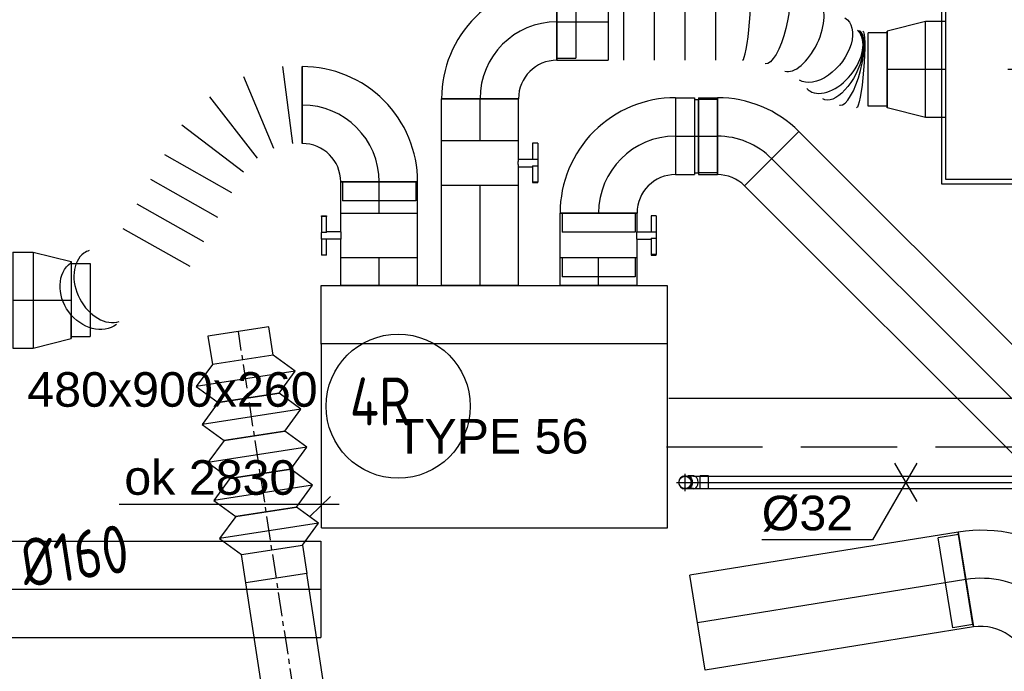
# Model space of a CAD drawing. Extents: x -156717 to 425753, y -51191 to 363295.
# Tile 419 of 502: x 217400 to 219960, y 119729 to 121425. Entities that reach past the tile are written whole.
import ezdxf
from ezdxf.enums import TextEntityAlignment as Align
from ezdxf.lldxf.tags import DXFTag

# ---------------------------------------------------------------- set-up
doc = ezdxf.new("R2010")
doc.units = 0
doc.header["$LTSCALE"] = 50
for name, pattern in [('2322140', [45, 40, -5]), ('2322203', [45, 5, -2, 5, -2, 5, -2, 5, -2, 5, -2, 5, -5]), ('CENTER', [2, 1.25, -0.25, 0.25, -0.25]), ('STREEPJES', [0.1, 0.05, -0.05])]:
    doc.linetypes.add(name, pattern=pattern)
doc.layers.get('0').update_dxf_attribs({"linetype": 'CONTINUOUS'})
for name, color, linetype in [('57---0--VENTINST', 4, 'CONTINUOUS'), ('57LB', 4, 'CONTINUOUS'), ('AIRCO', 3, 'CONTINUOUS'), ('WL524---_D', 153, 'CONTINUOUS'), ('WL524---_HARTLIJN', 8, 'CONTINUOUS'), ('WL5448--', 4, 'CONTINUOUS'), ('WL570---_RETOUR_RST', 2, 'CONTINUOUS'), ('WL570---_TOEVOER', 3, 'CONTINUOUS'), ('WL570---_TOEVOER_HL', 8, 'CONTINUOUS'), ('WL570---_TOEVOER_RST', 2, 'CONTINUOUS'), ('WL570---_TOEVOER_RST_HL', 1, 'CONTINUOUS'), ('WL5911--_D', 2, 'CONTINUOUS'), ('WM524---', 1, 'CONTINUOUS'), ('WM570---_TOEVOER_PR', 1, 'CONTINUOUS'), ('WM570---_TOEVOER_RST_PR', 1, 'CONTINUOUS')]:
    doc.layers.add(name, color=color, linetype=linetype)
doc.styles.add('BURO-018', font='ARIAL.TTF', dxfattribs={"height": 63})
doc.styles.add('BURO-025', font='ARIAL.TTF', dxfattribs={"height": 125})
doc.styles.add('ISO25', font='ISO', dxfattribs={"width": 0.9})
tags = doc.linetypes.add('CENTER2', pattern=[28.575000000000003, 19.05, -3.175, 3.175, -3.175]).pattern_tags.tags
tags[10:11] = [DXFTag(74, 4), DXFTag(75, 0), DXFTag(340, '0'), DXFTag(46, 1.0), DXFTag(50, 0.0), DXFTag(44, 0.0), DXFTag(45, 0.0)]
tags[8:9] = [DXFTag(74, 4), DXFTag(75, 0), DXFTag(340, '0'), DXFTag(46, 1.0), DXFTag(50, 0.0), DXFTag(44, 0.0), DXFTag(45, 0.0)]
tags[6:7] = [DXFTag(74, 4), DXFTag(75, 0), DXFTag(340, '0'), DXFTag(46, 1.0), DXFTag(50, 0.0), DXFTag(44, 0.0), DXFTag(45, 0.0)]
tags[4:5] = [DXFTag(74, 4), DXFTag(75, 0), DXFTag(340, '0'), DXFTag(46, 1.0), DXFTag(50, 0.0), DXFTag(44, 0.0), DXFTag(45, 0.0)]

# ---------------------------------------------------------------- blocks, each defined once
blk = doc.blocks.new('*U2327')
at = {"color": 2, "ltscale": 10}
for p, q in [((240, 449.9999999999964, -250), (-240, 449.9999999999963, -250)), ((-240, -450.0000000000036, -250), (-240.0000000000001, 449.9999999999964, -250)), ((240, -450.0000000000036, -250), (239.9999999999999, 449.9999999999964, -250)), ((240, -450.0000000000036, -250), (-240, -450.0000000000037, -250))]:
    blk.add_line(p, q, dxfattribs=at)
at = {"layer": 'WL5911--_D', "color": 2, "style": 'BURO-025'}
blk.add_attdef('POSNR', text='', height=125, dxfattribs=at).set_placement((0, 0), align=Align.MIDDLE)
blk = doc.blocks.new('*U2469')
at = {"color": 0, "ltscale": 10}
for p, q in [((-118.7500000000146, 250, -2700), (-118.7500000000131, 302.999999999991, -2700)), ((-118.75, 302.9999999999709, -2700), (118.7499999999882, 302.9999999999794, -2700)), ((118.7499999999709, 250.0000000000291, -2700), (118.7499999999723, 303.0000000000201, -2700)), ((-125, 250.0000000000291, -2700), (124.9999999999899, 249.999999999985, -2700)), ((-118.7500000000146, 250, -2700), (118.7499999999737, 250.0000000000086, -2700)), ((-249.9999999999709, -125, -2700), (-250.0000000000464, 124.9999999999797, -2700))]:
    blk.add_line(p, q, dxfattribs=at)
for centre, radius, start, end in [((-250.0000000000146, 250.0000000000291, -2700), 125.0000000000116, 269.9999999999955, 359.9999999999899), ((-250.0000000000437, 250.0000000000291, -2700), 375.0000000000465, 270.0000000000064, 359.9999999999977)]:
    blk.add_arc(centre, radius, start, end, dxfattribs=at)
at = {"layer": 'WL570---_TOEVOER_HL', "linetype": 'CENTER2'}
blk.add_arc((-250.0000000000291, 250, -2700), 249.9999999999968, 269.9999999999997, 3.037570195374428e-12, dxfattribs=at)
at = {"layer": 'WM570---_TOEVOER_PR', "color": 1, "style": 'BURO-018'}
blk.add_attdef('POSNR', text='', height=90, dxfattribs=at).set_placement((0, 0), align=Align.MIDDLE)
blk = doc.blocks.new('*U2470')
at = {"color": 0, "ltscale": 10}
for p, q in [((0, 125, -2700), (706.0742170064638, 125.0000000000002, -2700)), ((2.91038304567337e-11, -125, -2700), (1.506644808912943e-11, 124.9999999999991, -2700)), ((706.0742170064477, 124.9999999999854, -2700), (706.0742170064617, -125.0000000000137, -2700)), ((2.91038304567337e-11, -125, -2700), (706.0742170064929, -124.9999999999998, -2700))]:
    blk.add_line(p, q, dxfattribs=at)
at = {"layer": 'WL570---_TOEVOER_HL', "linetype": 'CENTER2'}
blk.add_line((0, -1.455191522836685e-11, -2700), (706.0742170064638, -1.437553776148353e-11, -2700), dxfattribs=at)
at = {"layer": 'WM570---_TOEVOER_PR', "color": 1, "style": 'BURO-018'}
blk.add_attdef('POSNR', text='', height=90, dxfattribs=at).set_placement((0, 0), align=Align.MIDDLE)
blk = doc.blocks.new('*U2483')
at = {"color": 0, "ltscale": 10}
for p, q in [((0, 125, -2850), (2803.921204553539, 125, -2850)), ((2803.921204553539, 125, -2850), (2803.921204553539, -125, -2850)), ((0, -125, -2850), (2803.921204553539, -125, -2850))]:
    blk.add_line(p, q, dxfattribs=at)
at = {"layer": 'WL570---_TOEVOER_HL', "linetype": 'CENTER2'}
blk.add_line((0, 0, -2850), (2803.921204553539, 0, -2850), dxfattribs=at)
at = {"layer": 'WM570---_TOEVOER_PR', "color": 1, "style": 'BURO-018'}
blk.add_attdef('POSNR', text='', height=90, dxfattribs=at).set_placement((0, 0), align=Align.MIDDLE)
blk = doc.blocks.new('*U2484')
at = {"color": 0, "ltscale": 10}
for p, q in [((0, 100, -2960), (71.7556938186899, 99.99999999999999, -2960)), ((0, -100, -2960), (3.673940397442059e-14, 100, -2960)), ((0, -100, -2960), (71.7556938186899, -100, -2960))]:
    blk.add_line(p, q, dxfattribs=at)
at = {"layer": 'WL570---_TOEVOER_HL', "linetype": 'CENTER2'}
blk.add_line((0, 0, -2960), (71.7556938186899, -1.318130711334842e-14, -2960), dxfattribs=at)
at = {"layer": 'WM570---_TOEVOER_PR', "color": 1, "style": 'BURO-018'}
blk.add_attdef('POSNR', text='', height=90, dxfattribs=at).set_placement((0, 0), align=Align.MIDDLE)
blk = doc.blocks.new('*U2485')
at = {"color": 2, "ltscale": 10}
for p, q in [((-9.69999999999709, 150.0000000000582, -2960), (-51.23601183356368, 150.0000000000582, -2960)), ((-51.23601183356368, 136.6666666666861, -2960), (-51.23601183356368, 150.0000000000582, -2960)), ((-51.23601183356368, 136.6666666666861, -2960), (-9.69999999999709, 136.6666666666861, -2960)), ((-9.69999999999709, 100, -2960), (-9.69999999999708, 150, -2960)), ((-9.69999999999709, 150, -2960), (7.442182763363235, 150, -2960)), ((7.442182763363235, 136.6666666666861, -2960), (7.442182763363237, 150, -2960)), ((49.56934516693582, 150.0000000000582, -2960), (7.442182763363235, 150.0000000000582, -2960)), ((7.442182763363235, 136.6666666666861, -2960), (49.56934516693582, 136.6666666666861, -2960)), ((9.69999999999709, 100, -2960), (9.699999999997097, 136.6666666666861, -2960)), ((49.56934516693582, 150.0000000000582, -2960), (51.23601183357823, 150.0000000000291, -2960)), ((49.56934516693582, 136.6666666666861, -2960), (49.56934516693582, 150.0000000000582, -2960)), ((51.23601183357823, 136.6666666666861, -2960), (49.56934516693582, 136.6666666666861, -2960)), ((51.23601183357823, 150.0000000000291, -2960), (51.23601183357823, 136.6666666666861, -2960)), ((-58.19999999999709, 100, -2960), (-9.69999999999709, 99.99999999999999, -2960)), ((-58.19999999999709, -100, -2960), (-58.19999999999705, 100, -2960)), ((9.69999999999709, 100, -2960), (58.19999999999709, 99.99999999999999, -2960)), ((58.19999999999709, 100, -2960), (58.19999999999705, -100, -2960)), ((-58.19999999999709, -100, -2960), (58.19999999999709, -100, -2960))]:
    blk.add_line(p, q, dxfattribs=at)
blk.add_spline([(9.650232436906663, 99.99518481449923, -2960), (9.50144043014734, 99.98093503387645, -2960), (9.25515078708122, 99.95783018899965, -2960), (8.913890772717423, 99.92681045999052, -2960), (8.481162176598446, 99.88913910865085, -2960), (7.961405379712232, 99.84635183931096, -2960), (7.359953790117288, 99.80019498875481, -2960), (6.682979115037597, 99.75255490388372, -2960), (5.93742803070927, 99.70538125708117, -2960), (5.130950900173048, 99.66060734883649, -2960), (4.271823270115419, 99.62007063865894, -2960), (3.368860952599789, 99.5854368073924, -2960), (2.431329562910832, 99.55813057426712, -2960), (1.468849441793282, 99.53927626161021, -2960), (0.4912969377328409, 99.52965072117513, -2960), (-0.4912969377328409, 99.52965072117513, -2960), (-1.468849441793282, 99.53927626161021, -2960), (-2.431329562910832, 99.55813057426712, -2960), (-3.368860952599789, 99.5854368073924, -2960), (-4.271823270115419, 99.62007063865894, -2960), (-5.130950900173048, 99.66060734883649, -2960), (-5.93742803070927, 99.70538125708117, -2960), (-6.682979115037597, 99.75255490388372, -2960), (-7.359953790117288, 99.80019498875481, -2960), (-7.961405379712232, 99.84635183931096, -2960), (-8.481162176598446, 99.88913910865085, -2960), (-8.913890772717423, 99.92681045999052, -2960), (-9.25515078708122, 99.95783018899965, -2960), (-9.50144043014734, 99.98093503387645, -2960), (-9.650232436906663, 99.99518481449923, -2960), (-9.69999999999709, 100, -2960)], degree=3, dxfattribs=at)
at = {"layer": 'WL570---_TOEVOER', "color": 1, "style": 'BURO-018'}
blk.add_attdef('I', text='', height=90, dxfattribs=at).set_placement((0, 0), align=Align.MIDDLE)
at = {"layer": 'WM570---_TOEVOER_PR', "color": 1, "style": 'BURO-018'}
blk.add_attdef('POSNR', text='', height=90, dxfattribs=at).set_placement((0, 0), align=Align.MIDDLE)
blk = doc.blocks.new('*U2486')
at = {"color": 0, "ltscale": 10}
for p, q in [((0, 100, -2960), (80.97040506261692, 99.99999999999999, -2960)), ((80.97040506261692, 100, -2960), (80.97040506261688, -100, -2960)), ((0, -100, -2960), (80.97040506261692, -100, -2960))]:
    blk.add_line(p, q, dxfattribs=at)
at = {"layer": 'WL570---_TOEVOER_HL', "linetype": 'CENTER2'}
blk.add_line((0, 0, -2960), (80.97040506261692, -1.487402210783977e-14, -2960), dxfattribs=at)
at = {"layer": 'WM570---_TOEVOER_PR', "color": 1, "style": 'BURO-018'}
blk.add_attdef('POSNR', text='', height=90, dxfattribs=at).set_placement((0, 0), align=Align.MIDDLE)
blk = doc.blocks.new('*U2489')
at = {"color": 0, "ltscale": 10}
for p, q in [((-200, -100, -2960), (-200, 100, -2960)), ((100, -200, -2960), (-100, -200, -2960)), ((-95, -200, -2960), (-95.00000000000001, -249.5, -2960)), ((95, -200, -2960), (-95, -200, -2960)), ((95, -200, -2960), (94.99999999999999, -249.5, -2960)), ((95, -249.5, -2960), (-95, -249.5, -2960))]:
    blk.add_line(p, q, dxfattribs=at)
for centre, radius, start, end in [((-199.9999999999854, -199.9999999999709, -2960), 299.9999999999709, 359.9999999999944, 90.00000000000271), ((-200.0000000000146, -200.0000000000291, -2960), 100.0000000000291, 1.670663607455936e-11, 89.9999999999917)]:
    blk.add_arc(centre, radius, start, end, dxfattribs=at)
at = {"layer": 'WL570---_TOEVOER_HL', "linetype": 'CENTER2'}
blk.add_arc((-200, -200, -2960), 200, 0, 90, dxfattribs=at)
at = {"layer": 'WM570---_TOEVOER_PR', "color": 1, "style": 'BURO-018'}
blk.add_attdef('POSNR', text='', height=90, dxfattribs=at).set_placement((0, 0), align=Align.MIDDLE)
blk = doc.blocks.new('*U2487')
at = {"color": 0, "ltscale": 10}
for p, q in [((0, 100, -2960), (71.7556938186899, 99.99999999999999, -2960)), ((0, -100, -2960), (3.673940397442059e-14, 100, -2960)), ((0, -100, -2960), (71.7556938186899, -100, -2960))]:
    blk.add_line(p, q, dxfattribs=at)
at = {"layer": 'WL570---_TOEVOER_HL', "linetype": 'CENTER2'}
blk.add_line((0, 0, -2960), (71.7556938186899, -1.318130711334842e-14, -2960), dxfattribs=at)
at = {"layer": 'WM570---_TOEVOER_PR', "color": 1, "style": 'BURO-018'}
blk.add_attdef('POSNR', text='', height=90, dxfattribs=at).set_placement((0, 0), align=Align.MIDDLE)
blk = doc.blocks.new('*U2488')
at = {"color": 2, "ltscale": 10}
for p, q in [((-58.19999999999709, 95, -2960), (-107.6999999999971, 95.00000000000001, -2960)), ((-107.6999999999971, -95, -2960), (-107.6999999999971, 95, -2960)), ((-58.19999999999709, 100, -2960), (58.19999999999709, 99.99999999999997, -2960)), ((-58.19999999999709, -100, -2960), (-58.19999999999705, 100, -2960)), ((58.19999999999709, 100, -2960), (58.19999999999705, -100, -2960)), ((-58.19999999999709, -95, -2960), (-107.6999999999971, -94.99999999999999, -2960)), ((-58.19999999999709, -100, -2960), (-9.69999999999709, -100, -2960)), ((-9.69999999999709, -100, -2960), (-9.699999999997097, -136.6666666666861, -2960)), ((9.69999999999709, -100, -2960), (9.69999999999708, -150, -2960)), ((9.69999999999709, -100, -2960), (58.19999999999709, -100, -2960)), ((-51.23601183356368, -136.6666666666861, -2960), (-51.23601183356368, -150.0000000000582, -2960)), ((-49.56934516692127, -136.6666666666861, -2960), (-51.23601183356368, -136.6666666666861, -2960)), ((-51.23601183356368, -150.0000000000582, -2960), (-49.56934516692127, -150.0000000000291, -2960)), ((-7.442182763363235, -136.6666666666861, -2960), (-49.56934516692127, -136.6666666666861, -2960)), ((-49.56934516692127, -150.0000000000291, -2960), (-49.56934516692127, -136.6666666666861, -2960)), ((-7.442182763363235, -150.0000000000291, -2960), (-49.56934516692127, -150.0000000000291, -2960)), ((-7.442182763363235, -136.6666666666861, -2960), (-7.442182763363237, -150, -2960)), ((9.69999999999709, -150, -2960), (-7.442182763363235, -150, -2960)), ((51.23601183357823, -136.6666666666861, -2960), (9.69999999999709, -136.6666666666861, -2960)), ((51.23601183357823, -150.0000000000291, -2960), (9.69999999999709, -150.0000000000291, -2960)), ((51.23601183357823, -150.0000000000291, -2960), (51.23601183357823, -136.6666666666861, -2960))]:
    blk.add_line(p, q, dxfattribs=at)
blk.add_spline([(-9.650232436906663, -99.99518481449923, -2960), (-9.50144043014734, -99.98093503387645, -2960), (-9.25515078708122, -99.95783018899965, -2960), (-8.913890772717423, -99.92681045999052, -2960), (-8.481162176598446, -99.88913910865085, -2960), (-7.961405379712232, -99.84635183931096, -2960), (-7.359953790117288, -99.80019498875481, -2960), (-6.682979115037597, -99.75255490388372, -2960), (-5.93742803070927, -99.70538125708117, -2960), (-5.130950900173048, -99.66060734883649, -2960), (-4.271823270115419, -99.62007063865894, -2960), (-3.368860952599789, -99.5854368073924, -2960), (-2.431329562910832, -99.55813057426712, -2960), (-1.468849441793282, -99.53927626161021, -2960), (-0.4912969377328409, -99.52965072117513, -2960), (0.4912969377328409, -99.52965072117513, -2960), (1.468849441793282, -99.53927626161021, -2960), (2.431329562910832, -99.55813057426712, -2960), (3.368860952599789, -99.5854368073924, -2960), (4.271823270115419, -99.62007063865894, -2960), (5.130950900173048, -99.66060734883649, -2960), (5.93742803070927, -99.70538125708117, -2960), (6.682979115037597, -99.75255490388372, -2960), (7.359953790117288, -99.80019498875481, -2960), (7.961405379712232, -99.84635183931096, -2960), (8.481162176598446, -99.88913910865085, -2960), (8.913890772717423, -99.92681045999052, -2960), (9.25515078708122, -99.95783018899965, -2960), (9.50144043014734, -99.98093503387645, -2960), (9.650232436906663, -99.99518481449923, -2960), (9.69999999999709, -100, -2960)], degree=3, dxfattribs=at)
at = {"layer": 'WL570---_TOEVOER', "color": 1, "style": 'BURO-018'}
blk.add_attdef('I', text='', height=90, dxfattribs=at).set_placement((0, 0), align=Align.MIDDLE)
at = {"layer": 'WM570---_TOEVOER_PR', "color": 1, "style": 'BURO-018'}
blk.add_attdef('POSNR', text='', height=90, dxfattribs=at).set_placement((0, 0), align=Align.MIDDLE)
blk = doc.blocks.new('*U2490')
at = {"color": 0, "ltscale": 10}
for p, q in [((0, 100, -2960), (109.0984758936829, 99.99999999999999, -2960)), ((109.0984758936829, 100, -2960), (109.0984758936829, -100, -2960)), ((0, -100, -2960), (109.0984758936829, -100, -2960))]:
    blk.add_line(p, q, dxfattribs=at)
at = {"layer": 'WL570---_TOEVOER_HL', "linetype": 'CENTER2'}
blk.add_line((0, 0, -2960), (109.0984758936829, -2.004106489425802e-14, -2960), dxfattribs=at)
at = {"layer": 'WM570---_TOEVOER_PR', "color": 1, "style": 'BURO-018'}
blk.add_attdef('POSNR', text='', height=90, dxfattribs=at).set_placement((0, 0), align=Align.MIDDLE)
blk = doc.blocks.new('*U2491')
at = {"color": 0, "ltscale": 10}
for p, q in [((0, 100, -2960), (260.2988745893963, 99.99999999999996, -2960)), ((0, -100, -2960), (3.673940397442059e-14, 100, -2960)), ((0, -100, -2960), (260.2988745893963, -100, -2960))]:
    blk.add_line(p, q, dxfattribs=at)
at = {"layer": 'WL570---_TOEVOER_HL', "linetype": 'CENTER2'}
blk.add_line((0, 0, -2960), (260.2988745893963, -4.781612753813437e-14, -2960), dxfattribs=at)
at = {"layer": 'WM570---_TOEVOER_PR', "color": 1, "style": 'BURO-018'}
blk.add_attdef('POSNR', text='', height=90, dxfattribs=at).set_placement((0, 0), align=Align.MIDDLE)
blk = doc.blocks.new('*U2492')
at = {"color": 2, "ltscale": 10}
for p, q in [((-58.19999999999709, 100, -2960), (58.19999999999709, 99.99999999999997, -2960)), ((-58.19999999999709, -100, -2960), (-58.19999999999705, 100, -2960)), ((58.19999999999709, 100, -2960), (58.19999999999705, -100, -2960)), ((-58.19999999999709, -100, -2960), (-9.69999999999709, -100, -2960)), ((-9.69999999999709, -100, -2960), (-9.699999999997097, -136.6666666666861, -2960)), ((9.69999999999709, -100, -2960), (9.69999999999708, -150, -2960)), ((9.69999999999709, -100, -2960), (58.19999999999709, -100, -2960)), ((-51.23601183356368, -136.6666666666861, -2960), (-51.23601183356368, -150.0000000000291, -2960)), ((-49.56934516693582, -136.6666666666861, -2960), (-51.23601183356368, -136.6666666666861, -2960)), ((-51.23601183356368, -150.0000000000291, -2960), (-49.56934516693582, -149.9999999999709, -2960)), ((-7.442182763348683, -136.6666666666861, -2960), (-49.56934516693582, -136.6666666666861, -2960)), ((-49.56934516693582, -149.9999999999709, -2960), (-49.56934516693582, -136.6666666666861, -2960)), ((-7.442182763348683, -149.9999999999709, -2960), (-49.56934516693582, -149.9999999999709, -2960)), ((-7.442182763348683, -136.6666666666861, -2960), (-7.442182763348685, -149.9999999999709, -2960)), ((9.69999999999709, -150, -2960), (-7.442182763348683, -150, -2960)), ((51.23601183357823, -136.6666666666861, -2960), (9.69999999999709, -136.6666666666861, -2960)), ((51.23601183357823, -149.9999999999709, -2960), (9.69999999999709, -149.9999999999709, -2960)), ((51.23601183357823, -149.9999999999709, -2960), (51.23601183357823, -136.6666666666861, -2960))]:
    blk.add_line(p, q, dxfattribs=at)
blk.add_spline([(-9.650232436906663, -99.99518481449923, -2960), (-9.50144043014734, -99.98093503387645, -2960), (-9.25515078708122, -99.95783018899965, -2960), (-8.913890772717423, -99.92681045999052, -2960), (-8.481162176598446, -99.88913910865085, -2960), (-7.961405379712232, -99.84635183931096, -2960), (-7.359953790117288, -99.80019498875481, -2960), (-6.682979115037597, -99.75255490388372, -2960), (-5.93742803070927, -99.70538125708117, -2960), (-5.130950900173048, -99.66060734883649, -2960), (-4.271823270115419, -99.62007063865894, -2960), (-3.368860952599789, -99.5854368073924, -2960), (-2.431329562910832, -99.55813057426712, -2960), (-1.468849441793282, -99.53927626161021, -2960), (-0.4912969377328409, -99.52965072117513, -2960), (0.4912969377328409, -99.52965072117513, -2960), (1.468849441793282, -99.53927626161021, -2960), (2.431329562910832, -99.55813057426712, -2960), (3.368860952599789, -99.5854368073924, -2960), (4.271823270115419, -99.62007063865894, -2960), (5.130950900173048, -99.66060734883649, -2960), (5.93742803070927, -99.70538125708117, -2960), (6.682979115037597, -99.75255490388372, -2960), (7.359953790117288, -99.80019498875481, -2960), (7.961405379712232, -99.84635183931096, -2960), (8.481162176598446, -99.88913910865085, -2960), (8.913890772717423, -99.92681045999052, -2960), (9.25515078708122, -99.95783018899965, -2960), (9.50144043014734, -99.98093503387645, -2960), (9.650232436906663, -99.99518481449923, -2960), (9.69999999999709, -100, -2960)], degree=3, dxfattribs=at)
at = {"layer": 'WL570---_TOEVOER', "color": 1, "style": 'BURO-018'}
blk.add_attdef('I', text='', height=90, dxfattribs=at).set_placement((0, 0), align=Align.MIDDLE)
at = {"layer": 'WM570---_TOEVOER_PR', "color": 1, "style": 'BURO-018'}
blk.add_attdef('POSNR', text='', height=90, dxfattribs=at).set_placement((0, 0), align=Align.MIDDLE)
blk = doc.blocks.new('*U2493')
at = {"color": 0, "ltscale": 10}
for p, q in [((-200, 95, -2960), (-249.5, 95.00000000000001, -2960)), ((-249.5, -95, -2960), (-249.5, 95, -2960)), ((-200, -100, -2960), (-200, 100, -2960)), ((-200, -95, -2960), (-200, 95, -2960)), ((-200, -95, -2960), (-249.5, -94.99999999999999, -2960)), ((100, -200, -2960), (-100, -200, -2960))]:
    blk.add_line(p, q, dxfattribs=at)
for centre, radius, start, end in [((-199.9999999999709, -199.9999999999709, -2960), 299.9999999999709, 359.9999999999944, 90.00000000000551), ((-200, -200.0000000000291, -2960), 100.0000000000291, 1.670663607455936e-11, 90)]:
    blk.add_arc(centre, radius, start, end, dxfattribs=at)
at = {"layer": 'WL570---_TOEVOER_HL', "linetype": 'CENTER2'}
blk.add_arc((-200, -200, -2960), 200, 0, 90, dxfattribs=at)
at = {"layer": 'WM570---_TOEVOER_PR', "color": 1, "style": 'BURO-018'}
blk.add_attdef('POSNR', text='', height=90, dxfattribs=at).set_placement((0, 0), align=Align.MIDDLE)
blk = doc.blocks.new('*U2494')
at = {"color": 0, "ltscale": 10}
for p, q in [((-54.5, 100, -2960), (-5, 100, -2960)), ((-54.5, 100, -2960), (-54.5, -100, -2960)), ((-5, 100, -2960), (-5, -100, -2960)), ((-5, 95, -2960), (5, 95, -2960)), ((5, 100, -2960), (54.5, 100, -2960)), ((5, 100, -2960), (5, -100, -2960)), ((54.5, 100, -2960), (54.5, -100, -2960)), ((-54.5, -100, -2960), (-5, -100, -2960)), ((-5, -95, -2960), (5, -95, -2960)), ((5, -100, -2960), (54.5, -100, -2960))]:
    blk.add_line(p, q, dxfattribs=at)
at = {"layer": 'WL570---_TOEVOER_HL', "linetype": 'CENTER2'}
blk.add_line((-54.5, 0, -2960), (54.5, -2.014970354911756e-62, -2960), dxfattribs=at)
at = {"layer": 'WM570---_TOEVOER_PR', "color": 1, "style": 'BURO-018'}
blk.add_attdef('POSNR', text='', height=90, dxfattribs=at).set_placement((0, 0), align=Align.MIDDLE)
blk = doc.blocks.new('*U2495')
at = {"color": 0, "ltscale": 10}
for p, q in [((-82.79999999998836, 95, -2960), (-132.2999999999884, 95, -2960)), ((-132.2999999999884, -95, -2960), (-132.2999999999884, 95, -2960)), ((-82.79999999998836, -100, -2960), (-82.79999999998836, 100, -2960)), ((-82.79999999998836, -95, -2960), (-82.79999999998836, 95, -2960)), ((129.2591196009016, 12.16223663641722, -2960), (-12.16223663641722, -129.2591196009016, -2960)), ((-82.79999999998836, -95, -2960), (-132.2999999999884, -95, -2960))]:
    blk.add_line(p, q, dxfattribs=at)
for centre, radius, start, end in [((-82.79999999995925, -199.8968829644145, -2960), 299.8968829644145, 44.999999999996, 90.00000000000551), ((-82.79999999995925, -199.8968829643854, -2960), 99.89688296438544, 44.99999999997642, 90.0000000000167)]:
    blk.add_arc(centre, radius, start, end, dxfattribs=at)
at = {"layer": 'WL570---_TOEVOER_HL', "linetype": 'CENTER2'}
blk.add_arc((-82.79999999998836, -199.8968829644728, -2960), 199.8968829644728, 45, 90, dxfattribs=at)
at = {"layer": 'WM570---_TOEVOER_PR', "color": 1, "style": 'BURO-018'}
blk.add_attdef('POSNR', text='', height=90, dxfattribs=at).set_placement((0, 0), align=Align.MIDDLE)
blk = doc.blocks.new('*U2496')
at = {"color": 0, "ltscale": 10}
for p, q in [((0, 100, -2960), (2109.37744094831, 100.0000000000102, -2960)), ((0, -100, -2960), (2.220446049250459e-14, 100.0000000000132, -2960)), ((2109.377440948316, 100, -2960), (2109.377440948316, -100.0000000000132, -2960)), ((0, -100, -2960), (2109.37744094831, -99.99999999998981, -2960))]:
    blk.add_line(p, q, dxfattribs=at)
at = {"layer": 'WL570---_TOEVOER_HL', "linetype": 'CENTER2'}
blk.add_line((0, 0, -2960), (2109.37744094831, 1.018717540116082e-11, -2960), dxfattribs=at)
at = {"layer": 'WM570---_TOEVOER_PR', "color": 1, "style": 'BURO-018'}
blk.add_attdef('POSNR', text='', height=90, dxfattribs=at).set_placement((0, 0), align=Align.MIDDLE)
blk = doc.blocks.new('*U2524')
at = {"color": 0, "ltscale": 10}
for p, q in [((297.5, 297.5, -2782.5), (-297.5, 297.5, -2782.5)), ((-297.5, 297.5, -2782.5), (-297.5, -297.5, -2782.5)), ((286.5, 286.5, -2782.5), (-286.5, 286.5, -2782.5)), ((-286.5, -286.5, -2782.5), (-286.5, 286.5, -2782.5)), ((286.5, -286.5, -2782.5), (286.5, 286.5, -2782.5)), ((297.5, -297.5, -2782.5), (297.5, 297.5, -2782.5)), ((-297.5, -297.5, -2782.5), (297.5, -297.5, -2782.5)), ((286.5, -286.5, -2782.5), (-286.5, -286.5, -2782.5))]:
    blk.add_line(p, q, dxfattribs=at)
at = {"color": 8, "linetype": 'STREEPJES', "ltscale": 10}
for q in [(-62.5, 108.2531754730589, -2782.5), (0, 125, -2782.5), (62.5, 108.2531754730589, -2782.5), (-108.2531754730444, 62.5, -2782.5), (108.2531754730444, 62.5, -2782.5), (-125, 0, -2782.5), (-108.2531754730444, -62.5, -2782.5), (-62.5, -108.2531754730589, -2782.5), (0, -125, -2782.5), (62.5, -108.2531754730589, -2782.5), (108.2531754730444, -62.5, -2782.5), (125, 0, -2782.5)]:
    blk.add_line((0, 0, -2782.5), q, dxfattribs=at)
at = {"layer": 'WL570---_TOEVOER_RST_HL', "linetype": 'CENTER2'}
blk.add_circle((0, 0, -2782.5), 0.075, dxfattribs=at)
at = {"layer": 'WL570---_TOEVOER_RST', "color": 1, "style": 'BURO-018'}
for tag in ['MC', 'Q']:
    blk.add_attdef(tag, text='', height=90, dxfattribs=at).set_placement((0, 0), align=Align.MIDDLE)
at = {"layer": 'WM570---_TOEVOER_RST_PR', "color": 1, "style": 'BURO-018'}
blk.add_attdef('POSNR', text='', height=90, dxfattribs=at).set_placement((0, 0), align=Align.MIDDLE)
blk = doc.blocks.new('*U2531')
at = {"color": 0, "ltscale": 10}
for p, q in [((-53, 125, -2805), (0, 125, -2805)), ((-53, 125, -2805), (-53, -125, -2805)), ((0, 125, -2805), (99.10000000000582, 100, -2805)), ((0, 125, -2805), (0, -125, -2805)), ((0, 125, -2805), (0, -125, -2805)), ((0, 125, -2805), (0, -125, -2805)), ((99.10000000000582, 100, -2805), (99.10000000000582, -100, -2805)), ((99.10000000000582, 100, -2805), (99.10000000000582, -100, -2805)), ((99.10000000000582, 95, -2805), (148.6000000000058, 95, -2805)), ((148.6000000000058, 95, -2805), (148.6000000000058, -95, -2805)), ((148.6000000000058, 95, -2805), (148.6000000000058, -95, -2805)), ((0, -125, -2805), (99.10000000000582, -100, -2805)), ((99.10000000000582, -95, -2805), (148.6000000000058, -95, -2805)), ((-53, -125, -2805), (0, -125, -2805))]:
    blk.add_line(p, q, dxfattribs=at)
at = {"layer": 'WL570---_TOEVOER_RST_HL', "linetype": 'CENTER2'}
for p, q in [((-53, 0, -2805), (0, 0, -2805)), ((0, 0, -2805), (99.10000000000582, 0, -2805))]:
    blk.add_line(p, q, dxfattribs=at)
blk.add_circle((99.10000000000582, 0, -2805), 0.075, dxfattribs=at)
at = {"layer": 'WM570---_TOEVOER_RST_PR', "color": 1, "style": 'BURO-018'}
blk.add_attdef('POSNR', text='', height=90, dxfattribs=at).set_placement((0, 0), align=Align.MIDDLE)
blk = doc.blocks.new('*U2532')
at = {"color": 0, "ltscale": 10}
for p, q in [((-100, 200, -2960), (100, 200, -2960)), ((-200, 95, -2960), (-249.5, 95.00000000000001, -2960)), ((-249.5, -95, -2960), (-249.5, 95, -2960)), ((-200, -100, -2960), (-200, 100, -2960)), ((-200, -95, -2960), (-200, 95, -2960)), ((-200, -95, -2960), (-249.5, -94.99999999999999, -2960))]:
    blk.add_line(p, q, dxfattribs=at)
for centre, radius, start, end in [((-200.0000000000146, 200.0000000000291, -2960), 100.0000000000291, 270.0000000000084, 359.9999999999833), ((-199.9999999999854, 199.9999999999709, -2960), 299.9999999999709, 269.9999999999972, 5.515587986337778e-12)]:
    blk.add_arc(centre, radius, start, end, dxfattribs=at)
at = {"layer": 'WL570---_TOEVOER_HL', "linetype": 'CENTER2'}
blk.add_arc((-200, 200, -2960), 200, 270, 0, dxfattribs=at)
at = {"layer": 'WM570---_TOEVOER_PR', "color": 1, "style": 'BURO-018'}
blk.add_attdef('POSNR', text='', height=90, dxfattribs=at).set_placement((0, 0), align=Align.MIDDLE)
blk = doc.blocks.new('*U2533')
at = {"color": 0, "ltscale": 10}
for p, q in [((600.6658097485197, 607.4999383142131, -2960), (600.6658097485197, 546.0567113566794, -2960)), ((291.6663777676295, 420.2286130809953, -2960), (465.7262208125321, 321.7239378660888, -2960)), ((600.6658097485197, 409.6855053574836, -2960), (600.6658097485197, 407.4999383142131, -2960)), ((255.4291733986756, 356.1967070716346, -2960), (429.4890164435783, 257.6920318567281, -2960)), ((219.1919690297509, 292.1648010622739, -2960), (393.2518120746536, 193.6601258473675, -2960)), ((182.9547646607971, 228.1328950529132, -2960), (357.0146077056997, 129.6282198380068, -2960)), ((152.4528137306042, 174.2353030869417, -2960), (313.436377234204, 52.62456554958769, -2960)), ((240.8062311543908, -20.94992485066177, -2960), (117.126122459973, 138.449290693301, -2960)), ((73.6864216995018, 113.1193440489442, -2960), (151.4960892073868, -73.0271972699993, -2960)), ((-2.91038304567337e-11, -100, -2960), (-2.907933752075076e-11, 100, -2960)), ((51.69222319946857, -100, -2960), (25.14266194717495, 100, -2960))]:
    blk.add_line(p, q, dxfattribs=at)
at = {"color": 0, "ltscale": 10, "extrusion": (0, 0, -1)}
blk.add_ellipse((541.9520127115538, 490.6375283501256, -2960), major_axis=(-59.30546205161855, 80.51622302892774), ratio=0.805284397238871, start_param=1.490116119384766e-08, end_param=3.141592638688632, dxfattribs=at)
at = {"color": 0, "ltscale": 10}
for start_param, end_param in [(0.1111656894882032, 3.030426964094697), (6.172019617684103, 6.394350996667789)]:
    blk.add_ellipse((514.8765732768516, 470.6946971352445, -2960), major_axis=(46.43154403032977, -89.23208404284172), ratio=0.7141288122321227, start_param=start_param, end_param=end_param, dxfattribs=at)
at = {"layer": 'WM570---_TOEVOER_PR', "color": 1, "style": 'BURO-018'}
blk.add_attdef('POSNR', text='', height=90, dxfattribs=at).set_placement((0, 0), align=Align.MIDDLE)
blk = doc.blocks.new('*U2534')
at = {"color": 0, "ltscale": 10}
for p, q in [((-53, 125, -2805), (0, 125, -2805)), ((-53, 125, -2805), (-53.00000000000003, -125, -2805)), ((0, 125, -2805), (99.10000000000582, 99.99999999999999, -2805)), ((0, 125, -2805), (-3.061616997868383e-14, -125, -2805)), ((0, 125, -2805), (-3.061616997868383e-14, -125, -2805)), ((0, 125, -2805), (-3.061616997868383e-14, -125, -2805)), ((99.10000000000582, 100, -2805), (99.10000000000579, -100, -2805)), ((99.10000000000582, 100, -2805), (99.10000000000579, -100, -2805)), ((99.10000000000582, 95, -2805), (148.6000000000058, 95, -2805)), ((148.6000000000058, 95, -2805), (148.6000000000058, -95, -2805)), ((148.6000000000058, 95, -2805), (148.6000000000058, -95, -2805)), ((0, -125, -2805), (99.10000000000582, -100, -2805)), ((99.10000000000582, -95, -2805), (148.6000000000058, -95, -2805)), ((-53, -125, -2805), (0, -125, -2805))]:
    blk.add_line(p, q, dxfattribs=at)
at = {"layer": 'WL570---_TOEVOER_RST_HL', "linetype": 'CENTER2'}
for p, q in [((-53, 0, -2805), (0, -6.490628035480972e-15, -2805)), ((0, 0, -2805), (99.10000000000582, -1.213624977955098e-14, -2805))]:
    blk.add_line(p, q, dxfattribs=at)
blk.add_circle((99.10000000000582, 0, -2805), 0.075, dxfattribs=at)
at = {"layer": 'WM570---_TOEVOER_RST_PR', "color": 1, "style": 'BURO-018'}
blk.add_attdef('POSNR', text='', height=90, dxfattribs=at).set_placement((0, 0), align=Align.MIDDLE)
blk = doc.blocks.new('*U2535')
at = {"color": 0, "ltscale": 10}
for p, q in [((0, 100, -2960), (133.5598352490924, 100, -2960)), ((0, -100, -2960), (0, 100, -2960)), ((133.5598352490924, 100, -2960), (133.5598352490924, -100, -2960)), ((0, -100, -2960), (133.5598352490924, -100, -2960))]:
    blk.add_line(p, q, dxfattribs=at)
at = {"layer": 'WL570---_TOEVOER_HL', "linetype": 'CENTER2'}
blk.add_line((0, 0, -2960), (133.5598352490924, 0, -2960), dxfattribs=at)
at = {"layer": 'WM570---_TOEVOER_PR', "color": 1, "style": 'BURO-018'}
blk.add_attdef('POSNR', text='', height=90, dxfattribs=at).set_placement((0, 0), align=Align.MIDDLE)
blk = doc.blocks.new('*U2536')
at = {"color": 0, "ltscale": 10}
for p, q in [((0, 100, -2960), (0, -100, -2960)), ((39.78380388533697, 100, -2960), (39.78380388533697, -100, -2960)), ((119.3514116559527, 100, -2960), (119.3514116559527, -100, -2960)), ((198.9190194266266, 100, -2960), (198.9190194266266, -100, -2960)), ((278.4866271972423, 100, -2960), (278.4866271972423, -100, -2960)), ((365.5271233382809, 99.98634508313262, -2960), (365.3606553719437, 100.0000000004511, -2960)), ((725.3502445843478, -24.09724297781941, -2960), (725.3502445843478, -224.0972429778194, -2960))]:
    blk.add_line(p, q, dxfattribs=at)
for centre, major_axis, ratio, start_param, end_param in [((357.2417196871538, 0, -2960), (8.20244968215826, 99.99658621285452), 0.1007362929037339, 3.149855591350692, 6.274922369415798), ((500.3639606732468, -36.5123716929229, -2960), (43.25542252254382, 90.62981121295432), 0.4698414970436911, 3.19062362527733, 6.234154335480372), ((500.3639606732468, -36.5123716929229, -2960), (43.25542252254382, 90.62981121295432), 0.4698414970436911, 6.234154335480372, 6.33221627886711), ((583.090046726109, -98.9717094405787, -2960), (-63.15912317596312, -78.21147231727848), 0.6122120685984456, 0.07984206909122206, 3.061750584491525), ((627.0219831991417, -119.6678886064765, -2960), (-25.06919921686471, -97.17922680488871), 0.2953556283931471, 0.02628363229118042, 3.115309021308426), ((583.090046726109, -98.9717094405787, -2960), (-63.15912317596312, -78.21147231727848), 0.6122120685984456, 6.203343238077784, 6.363027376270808), ((627.0219831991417, -119.6678886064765, -2960), (-25.06919921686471, -97.17922680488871), 0.2953556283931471, 6.256901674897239, 6.309468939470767)]:
    blk.add_ellipse(centre, major_axis=major_axis, ratio=ratio, start_param=start_param, end_param=end_param, dxfattribs=at)
at = {"color": 0, "ltscale": 10, "extrusion": (0, 0, -1)}
for centre, major_axis, ratio, start_param, end_param in [((432.5973699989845, -12.44618449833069, -2960), (-25.06919921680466, -97.17922679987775), 0.2953556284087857, 3.115309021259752, 6.256901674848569), ((653.839589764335, -124.0972429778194, -2960), (8.20244968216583, 99.9965862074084), 0.1007362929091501, 0.008262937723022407, 3.149855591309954)]:
    blk.add_ellipse(centre, major_axis=major_axis, ratio=ratio, start_param=start_param, end_param=end_param, dxfattribs=at)
at = {"color": 0, "ltscale": 10, "extrusion": (0, 0, -0.9999999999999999)}
blk.add_ellipse((556.0431232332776, -70.60104019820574, -2960), major_axis=(63.15912317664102, 78.21147231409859), ratio=0.6122120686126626, start_param=6.203343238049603, end_param=9.344935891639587, dxfattribs=at)
at = {"color": 0, "ltscale": 10, "extrusion": (0, 0, -0.9999999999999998)}
blk.add_ellipse((602.9051749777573, -111.1032018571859, -2960), major_axis=(-43.25542252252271, -90.6298112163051), ratio=0.4698414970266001, start_param=3.190623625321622, end_param=6.332216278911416, dxfattribs=at)
at = {"layer": 'WM570---_TOEVOER_PR', "color": 1, "style": 'BURO-018'}
blk.add_attdef('POSNR', text='', height=90, dxfattribs=at).set_placement((0, 0), align=Align.MIDDLE)
blk = doc.blocks.new('*U2550')
at = {"color": 0, "ltscale": 10}
for p, q in [((-6.505382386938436, 16, -2800.000000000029), (-21.92031021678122, 16, -2800.000000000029)), ((-6.505382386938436, 16, -2800.000000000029), (-4.437729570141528, 16, -2800.000000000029)), ((-4.437729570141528, 16, -2800.000000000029), (0.6269647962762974, 16, -2800.000000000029)), ((0.6269647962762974, 16, -2800.000000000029), (6.275897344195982, 16, -2800.000000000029)), ((6.275897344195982, 16, -2800.000000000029), (9.200000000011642, 16, -2800.000000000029)), ((10, 16.80000000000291, -2800.000000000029), (9.200000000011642, 16, -2800.000000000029)), ((32, 16.80000000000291, -2800.000000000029), (10, 16.80000000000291, -2800.000000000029)), ((10, -16.80000000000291, -2800.000000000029), (10, 16.80000000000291, -2800.000000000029)), ((32, -16.80000000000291, -2800.000000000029), (32, 16.80000000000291, -2800.000000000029)), ((-6.505382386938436, -16, -2800.000000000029), (-21.92031021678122, -16, -2800.000000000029)), ((-6.505382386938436, -16, -2800.000000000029), (-4.437729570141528, -16, -2800.000000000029)), ((-4.437729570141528, -16, -2800.000000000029), (0.6269647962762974, -16, -2800.000000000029)), ((0.6269647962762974, -16, -2800.000000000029), (6.275897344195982, -16, -2800.000000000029)), ((6.275897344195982, -16, -2800.000000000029), (9.200000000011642, -16, -2800.000000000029)), ((10, -16.80000000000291, -2800.000000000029), (9.200000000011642, -16, -2800.000000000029)), ((32, -16.80000000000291, -2800.000000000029), (10, -16.80000000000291, -2800.000000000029))]:
    blk.add_line(p, q, dxfattribs=at)
at = {"layer": 'WL524---_HARTLIJN', "linetype": 'CENTER2'}
for p, q in [((-21.92031021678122, 0, -2800.000000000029), (-6.505382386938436, 0, -2800.000000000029)), ((-6.505382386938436, 0, -2800.000000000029), (9.200000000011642, 0, -2800.000000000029))]:
    blk.add_line(p, q, dxfattribs=at)
at = {"layer": 'WL524---_D', "color": 1, "style": 'BURO-018'}
blk.add_attdef('POSNR', text='', height=90, dxfattribs=at).set_placement((0, 0), align=Align.MIDDLE)
blk = doc.blocks.new('*U2551')
at = {"color": 0, "ltscale": 10}
for p, q in [((-16.80000000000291, 22.62741699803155, -2828.991378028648), (-16.80000000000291, 7.071067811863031, -2828.991378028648)), ((-16, 5.122499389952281, -2828.991378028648), (-16, 6.505382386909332, -2828.991378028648)), ((16, 5.122499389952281, -2828.991378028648), (16, 6.505382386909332, -2828.991378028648)), ((16.80000000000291, 22.62741699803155, -2828.991378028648), (16.80000000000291, 7.071067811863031, -2828.991378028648))]:
    blk.add_line(p, q, dxfattribs=at)
blk.add_arc((0, 0, -2828.991378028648), 16.8, 90.17999999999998, 90, dxfattribs=at)
blk.add_ellipse((0, 22.62741699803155, -2828.991378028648), major_axis=(-16.8, 1.028703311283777e-15), ratio=0.707106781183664, start_param=3.141592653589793, end_param=6.283185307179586, dxfattribs=at)
at = {"color": 0, "ltscale": 10, "extrusion": (0, 0, -1)}
blk.add_ellipse((0, 7.071067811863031, -2828.991378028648), major_axis=(-16.8, 1.028703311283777e-15), ratio=0.707106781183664, start_param=6.03406069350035, end_param=9.673902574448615, dxfattribs=at)
at = {"layer": 'WL524---_HARTLIJN', "linetype": 'CENTER2'}
blk.add_line((0, 0, -2828.991378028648), (3.983397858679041e-16, 6.505382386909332, -2828.991378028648), dxfattribs=at)
at = {"layer": 'WL524---_D', "color": 1, "style": 'BURO-018'}
blk.add_attdef('POSNR', text='', height=90, dxfattribs=at).set_placement((0, 0), align=Align.MIDDLE)
blk = doc.blocks.new('*U2552')
at = {"color": 0, "ltscale": 10}
blk.add_circle((0, 0, -3000), 16, dxfattribs=at)
at = {"layer": 'WL524---_HARTLIJN', "linetype": 'CENTER2'}
for p, q in [((-22.39999999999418, 0, -3000), (22.39999999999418, 0, -3000)), ((0, -22.39999999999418, -3000), (0, 22.39999999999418, -3000))]:
    blk.add_line(p, q, dxfattribs=at)
blk.add_circle((0, 0, -3000), 0.075, dxfattribs=at)
at = {"layer": 'WL524---_D', "color": 1, "style": 'BURO-018'}
blk.add_attdef('POSNR', text='', height=90, dxfattribs=at).set_placement((0, 0), align=Align.MIDDLE)
blk = doc.blocks.new('*U2567')
at = {"color": 0, "ltscale": 10}
for p, q in [((0, 16, -2800), (1306.42594499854, 16, -2800)), ((0, -16, -2800), (0, 16, -2800)), ((0, -16, -2800), (1306.42594499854, -16, -2800))]:
    blk.add_line(p, q, dxfattribs=at)
at = {"layer": 'WL524---_HARTLIJN', "linetype": 'CENTER2'}
blk.add_line((0, 0, -2800), (1328.42594499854, 0, -2800), dxfattribs=at)
at = {"layer": 'WL524---_D', "color": 1, "style": 'BURO-018'}
blk.add_attdef('POSNR', text='', height=90, dxfattribs=at).set_placement((0, 0), align=Align.MIDDLE)
blk = doc.blocks.new('*U2570')
at = {"layer": 'WM524---', "color": 0, "ltscale": 10}
for p, q in [((28.97189671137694, 50), (-86.69094615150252, -149.6121345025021)), ((-28.81539254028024, 50), (28.81539254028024, -50)), ((-86.69094615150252, -149.6121345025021), (-374.337603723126, -149.6121345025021))]:
    blk.add_line(p, q, dxfattribs=at)
at = {"layer": 'WM524---', "color": 0, "style": 'BURO-018'}
blk.add_text('%%c32', height=90, dxfattribs=at).set_placement((-374.337603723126, -124.6121345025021))

msp = doc.modelspace()

# ---------------------------------------------------------------- linework, layer by layer
at = {"layer": '57---0--VENTINST', "color": 8, "linetype": 'Continuous'}
for p, q in [((218047.6660334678, 120625.9483238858), (217889.5220863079, 120601.6482832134)), ((218059.056677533, 120551.8183486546), (218047.6660334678, 120625.9483238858)), ((217889.5220863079, 120601.6482832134), (217900.9127303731, 120527.5183079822)), ((218059.056677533, 120551.8183486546), (217900.9127303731, 120527.5183079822)), ((218116.0704237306, 120509.9921278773), (218059.056677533, 120551.8183486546)), ((217900.9127303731, 120527.5183079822), (217859.0865095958, 120470.5045617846)), ((218116.0704237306, 120509.9921278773), (217859.0865095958, 120470.5045617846)), ((218074.2442029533, 120452.9783816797), (218116.0704237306, 120509.9921278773)), ((217859.0865095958, 120470.5045617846), (217916.1002557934, 120428.6783410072)), ((218074.2442029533, 120452.9783816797), (217916.1002557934, 120428.6783410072)), ((217916.1002557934, 120428.6783410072), (218074.2442029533, 120452.9783816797)), ((218131.2579491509, 120411.1521609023), (218074.2442029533, 120452.9783816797)), ((217916.1002557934, 120428.6783410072), (217874.274035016, 120371.6645948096)), ((218131.2579491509, 120411.1521609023), (217874.274035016, 120371.6645948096)), ((218089.4317283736, 120354.1384147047), (218131.2579491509, 120411.1521609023)), ((217874.274035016, 120371.6645948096), (217931.2877812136, 120329.8383740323)), ((218089.4317283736, 120354.1384147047), (217931.2877812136, 120329.8383740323)), ((217931.2877812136, 120329.8383740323), (218089.4317283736, 120354.1384147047)), ((218146.4454745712, 120312.3121939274), (218089.4317283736, 120354.1384147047)), ((217931.2877812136, 120329.8383740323), (217889.4615604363, 120272.8246278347)), ((218146.4454745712, 120312.3121939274), (217889.4615604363, 120272.8246278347)), ((218104.6192537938, 120255.2984477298), (218146.4454745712, 120312.3121939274)), ((217889.4615604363, 120272.8246278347), (217946.4753066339, 120230.9984070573)), ((218104.6192537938, 120255.2984477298), (217946.4753066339, 120230.9984070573)), ((217946.4753066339, 120230.9984070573), (218104.6192537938, 120255.2984477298)), ((218161.6329999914, 120213.4722269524), (218104.6192537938, 120255.2984477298)), ((217946.4753066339, 120230.9984070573), (217904.6490858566, 120173.9846608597)), ((218161.6329999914, 120213.4722269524), (217904.6490858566, 120173.9846608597)), ((218119.8067792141, 120156.4584807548), (218161.6329999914, 120213.4722269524)), ((217904.6490858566, 120173.9846608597), (217961.6628320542, 120132.1584400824)), ((218119.8067792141, 120156.4584807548), (217961.6628320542, 120132.1584400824)), ((217961.6628320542, 120132.1584400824), (218119.8067792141, 120156.4584807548)), ((218176.8205254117, 120114.6322599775), (218119.8067792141, 120156.4584807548)), ((217961.6628320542, 120132.1584400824), (217919.8366112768, 120075.1446938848)), ((218176.8205254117, 120114.6322599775), (217919.8366112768, 120075.1446938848)), ((218134.9943046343, 120057.6185137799), (218176.8205254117, 120114.6322599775)), ((217919.8366112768, 120075.1446938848), (217976.8503574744, 120033.3184731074)), ((217976.8503574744, 120033.3184731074), (218134.9943046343, 120057.6185137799)), ((218134.9943046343, 120057.6185137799), (218146.3849486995, 119983.4885385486)), ((217988.2410015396, 119959.1884978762), (217976.8503574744, 120033.3184731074)), ((218146.3849486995, 119983.4885385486), (217988.2410015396, 119959.1884978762)), ((218298.2602029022, 118995.0888687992), (218146.3849486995, 119983.4885385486)), ((218140.1162557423, 118970.7888281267), (217988.2410015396, 119959.1884978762))]:
    msp.add_line(p, q, dxfattribs=at)
at = {"layer": '57---0--VENTINST', "color": 8, "linetype": 'CENTER'}
for p, q in [((218067.3129751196, 119971.3385182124), (217968.5940598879, 120613.7983035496)), ((218219.1882293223, 118982.9388484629), (218067.3129751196, 119971.3385182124))]:
    msp.add_line(p, q, dxfattribs=at)
at = {"layer": '57LB', "color": 8, "linetype": 'Continuous'}
msp.add_circle((218384.0564616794, 120419.0371916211), 187.5, dxfattribs=at)
at = {"layer": 'WL5448--', "linetype": '2322140'}
msp.add_line((219087.4774062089, 120439.8325554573, 2700), (220706.6058988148, 120439.8325554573, 2700), dxfattribs=at)
at = {"layer": 'WL5448--', "linetype": '2322203'}
msp.add_line((219081.4766233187, 120313.395391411, 2700), (220820.6234149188, 120313.395391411, 2700), dxfattribs=at)
at = {"layer": 'WL570---_RETOUR_RST'}
for p, q in [((219084.2886215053, 120732.5855888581, 2710), (218182.9817801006, 120732.5855888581, 2710)), ((218182.9817801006, 120732.5855888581, 2710), (218182.9817801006, 120580.8567111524, 2710)), ((219084.2886215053, 120582.5855888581, 2710), (219084.2886215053, 120732.5855888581, 2710))]:
    msp.add_line(p, q, dxfattribs=at)
at = {"layer": 'WL570---_TOEVOER', "color": 1}
for p, q in [((218208.236794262, 120184.3313803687, -2700), (218154.0380468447, 120132.3795566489, -2700)), ((217658.6830861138, 120164.183782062, -2700), (218230.2910092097, 120164.183782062, -2700))]:
    msp.add_line(p, q, dxfattribs=at)

# ---------------------------------------------------------------- block references
at = {"layer": 'AIRCO', "rotation": 270}
msp.add_blockref('*U2327', (218634.2886215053, 120342.5855888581, 2960), dxfattribs=at)
at = {"layer": 'WL524---_D', "color": 1}
for name, p in [('*U2552', (219129.9018458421, 120220.7613895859, 3000)), ('*U2550', (219158.8932238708, 120220.7613895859, 2800))]:
    msp.add_blockref(name, p, dxfattribs=at)
at = {"layer": 'WL524---_D', "color": 1, "rotation": 270}
msp.add_blockref('*U2551', (219129.9018458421, 120220.7613895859, 2828.991378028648), dxfattribs=at)
at = {"layer": 'WL524---_D'}
msp.add_blockref('*U2567', (219168.8932238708, 120220.7613895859, 2800), dxfattribs=at)
at = {"layer": 'WL570---_TOEVOER'}
for name, p, rotation in [('*U2489', (218596.8868366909, 121419.2167292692, 2960), 90), ('*U2533', (218134.6026266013, 121202.6194246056, 2960), 180), ('*U2532', (218334.6026266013, 121202.6194246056, 2960), 90), ('*U2490', (218596.8868366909, 121110.1182533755, 2960), 90), ('*U2493', (218905.0856899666, 121121.649019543, 2960), 90), ('*U2496', (219355.4341314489, 121063.1005780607, 2960), 315), ('*U2492', (218596.8868366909, 121051.9182533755, 2960), 90), ('*U2486', (218334.6026266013, 120921.649019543, 2960), 90), ('*U2491', (218596.8868366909, 120733.4193787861, 2960), 90), ('*U2485', (218334.6026266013, 120863.449019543, 2960), 90), ('*U2488', (218905.0856899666, 120863.449019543, 2960), 90), ('*U2484', (218334.6026266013, 120733.4933257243, 2960), 90), ('*U2487', (218905.0856899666, 120733.4933257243, 2960), 90), ('*U2469', (220106.4973537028, 120007.9232783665, 2700), 99.16860427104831), ('*U2470', (219859.6914224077, 119968.0882149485, 2700), 189.1686042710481)]:
    msp.add_blockref(name, p, dxfattribs=dict(at, rotation=rotation))
for name, p in [('*U2535', (218796.8868366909, 121419.2167292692, 2960)), ('*U2536', (218930.44667194, 121419.2167292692, 2960)), ('*U2494', (219159.5856899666, 121121.649019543, 2960)), ('*U2495', (219296.8856899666, 121121.649019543, 2960)), ('*U2483', (215379.1261201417, 119942.606620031, 2850))]:
    msp.add_blockref(name, p, dxfattribs=at)
at = {"layer": 'WL570---_TOEVOER_RST'}
ref = msp.add_blockref('*U2524', (220094.3969165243, 121295.1194862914, 2782.5), dxfattribs=at)
ref.add_attrib('Q', '290', dxfattribs={"color": 1, "height": 90, "style": 'BURO-018'}).set_placement((220566.8969165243, 120997.6194862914), align=Align.MIDDLE)
ref.add_attrib('MC', 'W', dxfattribs={"color": 1, "height": 90, "style": 'BURO-018'}).set_placement((220566.8969165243, 121493.0094868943), align=Align.MIDDLE)
at = {"layer": 'WL570---_TOEVOER_RST', "rotation": 180}
msp.add_blockref('*U2534', (219754.8969165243, 121295.1194862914, 2805), dxfattribs=at)
at = {"layer": 'WL570---_TOEVOER_RST'}
msp.add_blockref('*U2531', (217434.8368168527, 120695.1194862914, 2805), dxfattribs=at)
at = {"layer": 'WM524---'}
msp.add_blockref('*U2570', (219703.8394537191, 120220.7613895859, 2800), dxfattribs=at)

# ---------------------------------------------------------------- texts
at = {"layer": '57---0--VENTINST', "color": 8, "linetype": 'Continuous', "style": 'ISO25', "width": 0.9}
msp.add_text('%%C160', height=125, rotation=8.735615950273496, dxfattribs=at).set_placement((217413.4625457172, 119946.7495782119))
at = {"layer": '57LB', "color": 8, "linetype": 'Continuous', "style": 'ISO25', "width": 0.9}
msp.add_text('4R', height=125, dxfattribs=at).set_placement((218258.1020656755, 120369.0371916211))
at = {"layer": 'AIRCO', "color": 1, "style": 'BURO-018'}
msp.add_text('TYPE 56', height=90, dxfattribs=at).set_placement((218375.5946658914, 120295.8904238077, -2700))
at = {"layer": 'WL570---_TOEVOER', "color": 1, "style": 'BURO-018'}
for s, p in [('480x900x260', (217419.6610260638, 120417.615256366, -2700)), ('ok 2830', (217672.0282213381, 120188.5195512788, -2700))]:
    msp.add_text(s, height=90, dxfattribs=at).set_placement(p)

doc.saveas('drawing.dxf')
